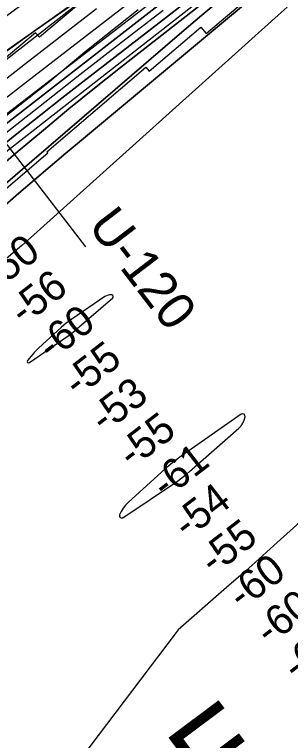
# Model space of a CAD drawing. Extents: x 3477039 to 3515015, y 546746 to 572297.
# Drawn here: x 3484325 to 3484941, y 559036 to 560657 of the extents above; entities that cross this region are included whole.
import ezdxf

# ---------------------------------------------------------------- set-up
doc = ezdxf.new("R2010")
doc.units = 0
for name, color, linetype in [('V-CHAN-NAID', 7, 'Continuous'), ('V-RIVR-EDGE', 7, 'Continuous'), ('V-RIVR-IDEN', 7, 'Continuous'), ('V-RIVR-RANG', 7, 'Continuous'), ('V-RIVR-RANG-IDEN', 7, 'Continuous'), ('V-RRAP-FSHR', 7, 'Continuous'), ('V-RRAP-RVMT', 7, 'Continuous'), ('V-SITE-VEGE', 7, 'Continuous'), ('V-TOPO-DPTH', 7, 'Continuous'), ('V-TOPO-MAJR', 7, 'Continuous'), ('V-TOPO-MINR', 7, 'Continuous'), ('V-TOPO-WATR', 7, 'Continuous')]:
    doc.layers.add(name, color=color, linetype=linetype)

msp = doc.modelspace()

# ---------------------------------------------------------------- linework, layer by layer
at = {"layer": 'V-RIVR-EDGE'}
msp.add_lwpolyline([(3484601.2, 560667.3), (3484482.1, 560572.6), (3484399.2, 560503), (3484305.9, 560429.7)], dxfattribs=at)
at = {"layer": 'V-RIVR-RANG'}
msp.add_line((3484117.5, 560613.1), (3484483.4, 560137.6), dxfattribs=at)
at = {"layer": 'V-RRAP-FSHR'}
msp.add_lwpolyline([(3481235.5, 558175), (3481260.4, 558193.2), (3481664.8, 558468.2), (3481750.1, 558561.3), (3481840.8, 558681.4), (3481906.4, 558774.6), (3482006.9, 558887.3), (3482130.2, 558983.5), (3482201, 559023.4), (3482476.9, 559192.1), (3482732, 559365.8), (3482809.3, 559398.5), (3482880.6, 559442.7), (3483189.7, 559671.5), (3483435.4, 559838.7), (3483794.7, 560115.6), (3484011.1, 560303.9), (3484237, 560525.2), (3484364.2, 560616.5), (3484735.6, 560876.4)], dxfattribs=at)
at = {"layer": 'V-RRAP-RVMT'}
for points in [[(3484617.7, 560539.2), (3484625.2, 560530.3), (3484740.8, 560628.2), (3484752.7, 560614.1), (3484867.1, 560711.9)], [(3484495.5, 560702.4), (3484380.4, 560606.2), (3484372.1, 560615.4), (3484255.2, 560518.1), (3484252.3, 560521.4), (3484125.6, 560412.9), (3484135.6, 560401.4), (3484019.4, 560302.5), (3484029.1, 560290.7), (3483918.3, 560194), (3483921.9, 560189.6), (3483811.6, 560096.8), (3483801.4, 560108.9), (3483687.5, 560012.6), (3483683.1, 560017.4), (3483574.6, 559926.1), (3483571.2, 559930), (3483452, 559827.6)], [(3483452, 559827.6), (3483614.7, 559633.7), (3483734.2, 559733.9), (3483733, 559735.4), (3483842.4, 559825.2), (3483832.3, 559838.2), (3483948, 559931.9), (3483939.2, 559942.5), (3484056.5, 560040.4), (3484051.9, 560046), (3484162.2, 560142.1), (3484154, 560151.8), (3484267.9, 560248.9), (3484274.2, 560241.7), (3484399.6, 560347.6), (3484397.4, 560350.1), (3484617.7, 560539.2)]]:
    msp.add_lwpolyline(points, dxfattribs=at)
at = {"layer": 'V-SITE-VEGE'}
msp.add_lwpolyline([(3484465.8, 560687.9), (3484350.6, 560606.2), (3484271.4, 560550.8), (3484264.3, 560549.7), (3484259.6, 560553.9), (3484253.3, 560568), (3484250.8, 560577.5), (3484248.7, 560585.7), (3484249.3, 560597.5), (3484250.8, 560601.5), (3484252.9, 560607.4), (3484266.5, 560624.4), (3484396, 560718.9)], dxfattribs=at)
at = {"layer": 'V-TOPO-DPTH'}
for points in [[(3484837.9, 560882.1), (3484351.8, 560505.8), (3484318, 560479.6), (3484284.4, 560453.2), (3484250.9, 560426.7), (3484217.5, 560400), (3484184.2, 560373.2), (3484151.1, 560346.2), (3484118.2, 560319), (3483523.4, 559820.4), (3483490.6, 559793.6), (3483438.3, 559751.1), (3483431.5, 559745.7), (3483424.7, 559740.3), (3483417.7, 559735.2), (3483410.7, 559730.1), (3483341.6, 559681.1), (3483299.9, 559651.7), (3483258.1, 559622.4), (3483216.1, 559593.4)], [(3483157, 559406.5), (3483242.5, 559466.9), (3483327.8, 559527.6), (3483470.5, 559629.8), (3483484.2, 559639.7), (3483497.8, 559649.8), (3483511.3, 559660.1), (3483524.6, 559670.6), (3483643, 559764.7), (3483715, 559822.8), (3483786.6, 559881.5), (3483857.4, 559941.1), (3483927.6, 560001.4), (3484162, 560205.1), (3484191.2, 560230.3), (3484220.4, 560255.5), (3484249.7, 560280.6), (3484279.1, 560305.6), (3484332.8, 560351.2), (3484389.4, 560398.7), (3484446.3, 560445.7), (3484503.7, 560492.1), (3484561.5, 560538), (3484939.8, 560835.2)], [(3483157, 559406.5), (3483242.5, 559466.9), (3483327.8, 559527.6), (3483470.5, 559629.8), (3483484.2, 559639.7), (3483497.8, 559649.8), (3483511.3, 559660.1), (3483524.6, 559670.6), (3483643, 559764.7), (3483715, 559822.8), (3483786.6, 559881.5), (3483857.4, 559941.1), (3483927.6, 560001.4), (3484162, 560205.1), (3484191.2, 560230.3), (3484220.4, 560255.5), (3484249.7, 560280.6), (3484279.1, 560305.6), (3484332.8, 560351.2), (3484389.4, 560398.7), (3484446.3, 560445.7), (3484503.7, 560492.1), (3484561.5, 560538), (3484939.8, 560835.2)], [(3484906.9, 560839), (3484477.7, 560506), (3484430.8, 560469.5), (3484384, 560432.9), (3484337.3, 560396.1), (3484290.7, 560359.2)], [(3484290.7, 560359.2), (3484337.3, 560396.1), (3484384, 560432.9), (3484430.8, 560469.5), (3484477.7, 560506), (3484906.9, 560839)], [(3484938.5, 560763.4), (3484474.6, 560376.2), (3484439.4, 560346.7), (3484404.3, 560317), (3484369.3, 560287.3), (3484334.4, 560257.4), (3484277.8, 560208.7), (3484271.3, 560203.1), (3484264.7, 560197.6), (3484258.2, 560192), (3484251.6, 560186.5), (3484245, 560181.1), (3484238.3, 560175.6), (3484231.6, 560170.3), (3484224.9, 560165), (3483582.3, 559663.7), (3483552.8, 559641), (3483523.2, 559618.4), (3483493.3, 559596.2), (3483463.3, 559574.2), (3482731.9, 559044.5)], [(3482731.9, 559044.5), (3483463.3, 559574.2), (3483493.3, 559596.2), (3483523.2, 559618.4), (3483552.8, 559641), (3483582.3, 559663.7), (3484224.9, 560165), (3484231.6, 560170.3), (3484238.3, 560175.6), (3484245, 560181.1), (3484251.6, 560186.5), (3484258.2, 560192), (3484264.7, 560197.6), (3484271.3, 560203.1), (3484277.8, 560208.7), (3484334.4, 560257.4), (3484369.3, 560287.3), (3484404.3, 560317), (3484439.4, 560346.7), (3484474.6, 560376.2), (3484938.5, 560763.4)], [(3484669.5, 560695.8), (3484618.4, 560656.2), (3484215.3, 560342.5), (3484196.1, 560327.5), (3484177, 560312.3), (3484158.1, 560296.9), (3484139.3, 560281.4), (3484011.9, 560175.3), (3483681.7, 559901.3), (3483493.3, 559745.6), (3483471.2, 559727.8), (3483448.9, 559710.4), (3483426.1, 559693.5), (3483403.1, 559676.9), (3483095.1, 559460.8)], [(3483095.1, 559460.8), (3483403.1, 559676.9), (3483426.1, 559693.5), (3483448.9, 559710.4), (3483471.2, 559727.8), (3483493.3, 559745.6), (3483681.7, 559901.3), (3484011.9, 560175.3), (3484139.3, 560281.4), (3484158.1, 560296.9), (3484177, 560312.3), (3484196.1, 560327.5), (3484215.3, 560342.5), (3484618.4, 560656.2), (3484669.5, 560695.8)], [(3484787.4, 560692.9), (3484742.6, 560655.4), (3484698, 560617.5), (3484288.7, 560265.3), (3484265.8, 560245.6), (3484243, 560226), (3484220, 560206.5), (3484197.1, 560186.9), (3484121.1, 560122.3), (3484059.9, 560070.8), (3483998.3, 560019.8), (3483936.1, 559969.4), (3483873.5, 559919.6), (3483553.4, 559667.2), (3483532, 559650.6), (3483510.5, 559634.2), (3483488.7, 559618), (3483466.9, 559602.1), (3483079.9, 559323.5)], [(3483079.9, 559323.5), (3483466.9, 559602.1), (3483488.7, 559618), (3483510.5, 559634.2), (3483532, 559650.6), (3483553.4, 559667.2), (3483873.5, 559919.6), (3483936.1, 559969.4), (3483998.3, 560019.8), (3484059.9, 560070.8), (3484121.1, 560122.3), (3484197.1, 560186.9), (3484220, 560206.5), (3484243, 560226), (3484265.8, 560245.6), (3484288.7, 560265.3), (3484698, 560617.5), (3484742.6, 560655.4), (3484787.4, 560692.9)]]:
    msp.add_lwpolyline(points, dxfattribs=at)
at = {"layer": 'V-TOPO-MAJR'}
msp.add_lwpolyline([(3484933.1, 560672.9), (3484913.1, 560655.1), (3484360.5, 560157.9), (3484341, 560140.6), (3484321.3, 560123.5), (3484301.3, 560106.8), (3484281.1, 560090.3), (3484260.7, 560074.1), (3484240.2, 560058), (3484219.5, 560042.1), (3484198.7, 560026.3), (3483610.6, 559585.3), (3483591.8, 559571.1), (3483573.1, 559556.7), (3483554.6, 559542), (3483536.1, 559527.3), (3483120.6, 559190.6)], dxfattribs=at)
at = {"layer": 'V-TOPO-MINR'}
for points in [[(3484770, 560917.6), (3484156.7, 560439.2), (3484132.7, 560420.4), (3484108.7, 560401.6), (3484084.7, 560382.9), (3483499.6, 559923.3), (3483454.1, 559887.7), (3483378.2, 559828.3), (3483370.6, 559822.4), (3483363, 559816.6), (3483355.3, 559810.9), (3483347.6, 559805.3), (3483259.8, 559741.6), (3483208.1, 559704.3)], [(3484837.9, 560882.1), (3484351.8, 560505.8), (3484318, 560479.6), (3484284.4, 560453.2), (3484250.9, 560426.7), (3484217.5, 560400), (3484184.2, 560373.2), (3484151.1, 560346.2), (3484118.2, 560319), (3483523.4, 559820.4), (3483490.6, 559793.6), (3483438.3, 559751.1), (3483431.5, 559745.7), (3483424.7, 559740.3), (3483417.7, 559735.2), (3483410.7, 559730.1), (3483341.6, 559681.1), (3483299.9, 559651.7), (3483258.1, 559622.4), (3483216.1, 559593.4)], [(3484835.7, 560842.5), (3484218.6, 560366.5), (3484192.6, 560346.2), (3484166.7, 560325.8), (3484141.1, 560305.1), (3484115.6, 560284.2), (3483773.7, 560001.3), (3483706.5, 559945.9), (3483639.2, 559890.5), (3483571.9, 559835.3), (3483465.8, 559748.3), (3483451.4, 559736.7), (3483436.8, 559725.3), (3483421.9, 559714.3), (3483406.9, 559703.5), (3483264.8, 559603.2), (3483178.5, 559542.6)], [(3484939.8, 560835.2), (3484561.5, 560538), (3484503.7, 560492.1), (3484446.3, 560445.7), (3484389.4, 560398.7), (3484332.8, 560351.2), (3484279.1, 560305.6), (3484249.7, 560280.6), (3484220.4, 560255.5), (3484191.2, 560230.3), (3484162, 560205.1), (3483927.6, 560001.4), (3483857.4, 559941.1), (3483786.6, 559881.5), (3483715, 559822.8), (3483643, 559764.7), (3483524.6, 559670.6), (3483511.3, 559660.1), (3483497.8, 559649.8), (3483484.2, 559639.7), (3483470.5, 559629.8), (3483327.8, 559527.6), (3483242.5, 559466.9), (3483157, 559406.5)], [(3484927.8, 560836.5), (3484257.6, 560311.8), (3484249.2, 560305.2), (3484241, 560298.6), (3484232.7, 560291.8), (3484224.6, 560285), (3484216.5, 560278.2), (3484208.4, 560271.3), (3484200.4, 560264.3), (3484192.3, 560257.3), (3483785.4, 559899.6), (3483737.4, 559858), (3483689.1, 559816.9), (3483640.2, 559776.5), (3483590.9, 559736.6), (3483510.2, 559672.2), (3483500.9, 559664.9), (3483491.5, 559657.6), (3483482, 559650.6), (3483472.4, 559643.6), (3483374.2, 559573.5), (3483315.3, 559531.8), (3483256.2, 559490.3), (3483196.8, 559449.3)], [(3484906.9, 560839), (3484477.7, 560506), (3484430.8, 560469.5), (3484384, 560432.9), (3484337.3, 560396.1), (3484290.7, 560359.2)], [(3484938.5, 560763.4), (3484474.6, 560376.2), (3484439.4, 560346.7), (3484404.3, 560317), (3484369.3, 560287.3), (3484334.4, 560257.4), (3484277.8, 560208.7), (3484271.3, 560203.1), (3484264.7, 560197.6), (3484258.2, 560192), (3484251.6, 560186.5), (3484245, 560181.1), (3484238.3, 560175.6), (3484231.6, 560170.3), (3484224.9, 560165), (3483582.3, 559663.7), (3483552.8, 559641), (3483523.2, 559618.4), (3483493.3, 559596.2), (3483463.3, 559574.2), (3482731.9, 559044.5)], [(3484787.4, 560692.9), (3484742.6, 560655.4), (3484698, 560617.5), (3484288.7, 560265.3), (3484265.8, 560245.6), (3484243, 560226), (3484220, 560206.5), (3484197.1, 560186.9), (3484121.1, 560122.3), (3484059.9, 560070.8), (3483998.3, 560019.8), (3483936.1, 559969.4), (3483873.5, 559919.6), (3483553.4, 559667.2), (3483532, 559650.6), (3483510.5, 559634.2), (3483488.7, 559618), (3483466.9, 559602.1), (3483079.9, 559323.5)], [(3484507.6, 560669.5), (3484431.9, 560610.6), (3484356.2, 560551.7), (3484280.5, 560492.8), (3484150.7, 560391.9), (3484139.9, 560383.5), (3484129.1, 560375), (3483365.7, 559760.3), (3483338.7, 559740.6), (3482809.6, 559362.6)], [(3484656.5, 560665.7), (3484563.6, 560593.8), (3484470.9, 560521.6), (3484378.4, 560449.2), (3484212.1, 560318.5)], [(3484455.9, 559947.6), (3484460.1, 559951), (3484464.3, 559954.5), (3484544.3, 560023.9), (3484545.3, 560026.1), (3484545.4, 560027.9), (3484544.2, 560029.4), (3484542.2, 560030.6), (3484538, 560030.6), (3484533.9, 560030), (3484530.1, 560028.6), (3484526.4, 560026.7), (3484452.6, 559976.3), (3484446.6, 559972), (3484440.6, 559967.5), (3484434.9, 559962.8), (3484429.2, 559957.9), (3484387.3, 559919.9), (3484378.5, 559911.5), (3484369.9, 559902.9), (3484361.8, 559893.8), (3484353.9, 559884.4), (3484353.6, 559881.7), (3484354.1, 559879.8), (3484356, 559879.1), (3484358.7, 559879.3), (3484447, 559941), (3484451.5, 559944.2), (3484455.9, 559947.6)], [(3484834.7, 559744.4), (3484837.8, 559751.1), (3484840, 559758.3), (3484839.2, 559762.1), (3484837.4, 559764.6), (3484834.5, 559765.2), (3484830.6, 559764.5), (3484697.2, 559670.4), (3484687.8, 559663.5), (3484678.5, 559656.3), (3484669.5, 559648.9), (3484660.7, 559641.2), (3484579.1, 559567.5), (3484573, 559561.3), (3484567.5, 559554.6), (3484563, 559547.3), (3484559.1, 559539.5), (3484559.3, 559535.9), (3484560.6, 559533.5), (3484563.2, 559532.7), (3484566.8, 559533.2), (3484688.5, 559615.1), (3484695.5, 559620), (3484702.4, 559625.1), (3484709.1, 559630.5), (3484715.6, 559636), (3484825.2, 559732.9), (3484830.4, 559738.4), (3484834.7, 559744.4)], [(3485196.4, 559734.5), (3484903.9, 559471.1), (3484879.1, 559448.8), (3484854.2, 559426.5), (3484829.2, 559404.4), (3484804.1, 559382.3), (3484690.4, 559282.6), (3484685.4, 559276.8), (3484276.5, 558737.3), (3484263.8, 558727.5), (3484251.1, 558717.8), (3484238.3, 558708.2), (3484225.5, 558698.6), (3484049.9, 558568.6), (3483949.2, 558494.2), (3483848.4, 558419.8), (3483747.4, 558345.7), (3483646.4, 558271.7), (3483462.1, 558136.9), (3483437, 558118.6), (3483411.8, 558100.4), (3483386.6, 558082.2), (3483361.4, 558064.1), (3482776.7, 557645)]]:
    msp.add_lwpolyline(points, dxfattribs=at)
at = {"layer": 'V-TOPO-WATR'}
msp.add_lwpolyline([(3484669.5, 560695.8), (3484618.4, 560656.2), (3484215.3, 560342.5), (3484196.1, 560327.5), (3484177, 560312.3), (3484158.1, 560296.9), (3484139.3, 560281.4), (3484011.9, 560175.3), (3483681.7, 559901.3), (3483493.3, 559745.6), (3483471.2, 559727.8), (3483448.9, 559710.4), (3483426.1, 559693.5), (3483403.1, 559676.9), (3483095.1, 559460.8)], dxfattribs=at)

# ---------------------------------------------------------------- texts
at = {"layer": 'V-CHAN-NAID'}
msp.add_text('LUTCHER INTAKE (147.3)', height=100, rotation=309.7323, dxfattribs=at).set_placement((3483425.9, 559373.4))
at = {"layer": 'V-RIVR-IDEN'}
msp.add_text('E', height=200, rotation=36.7718, dxfattribs=at).set_placement((3484770.7, 558868.7))
at = {"layer": 'V-RIVR-RANG'}
for s, p in [('-50', (3484283.9, 560038.9)), ('-56', (3484345.2, 559959.9)), ('-60', (3484407, 559881.3)), ('-55', (3484465.5, 559800.1)), ('-53', (3484524.9, 559719.7)), ('-55', (3484586.9, 559641.2)), ('-61', (3484661.7, 559572.5)), ('-54', (3484709.9, 559483.4)), ('-55', (3484769.1, 559402.9)), ('-60', (3484832.2, 559325.2)), ('-60', (3484892.9, 559245.7)), ('-60', (3484953.7, 559166.3))]:
    msp.add_text(s, height=67, rotation=37.5405, dxfattribs=at).set_placement(p)
at = {"layer": 'V-RIVR-RANG-IDEN'}
msp.add_text('U-120', height=83, rotation=307.4343, dxfattribs=at).set_placement((3484486.7, 560185.1))

doc.saveas('drawing.dxf')
